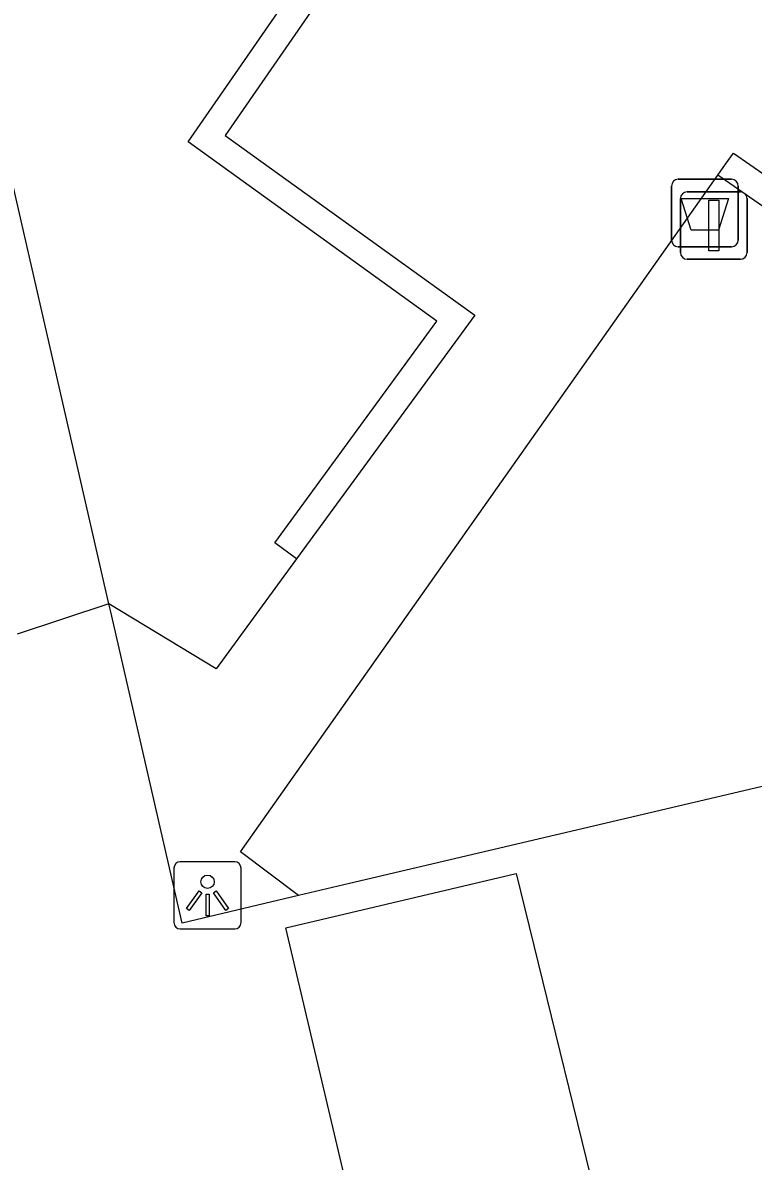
# Model space of a CAD drawing. Extents: x 158038 to 159242, y 380133 to 381214.
# Drawn here: x 158424.89 to 158435.73, y 381003.14 to 381020.02 of the extents above; entities that cross this region are included whole.
import ezdxf

# ---------------------------------------------------------------- set-up
doc = ezdxf.new("R2010")
doc.units = 0
for name, color, linetype in [('IMGEO_Afvalbak', 7, 'Continuous'), ('IMGEO_Haag', 7, 'Continuous'), ('IMGEO_Lichtpunt', 7, 'Continuous'), ('IMGEO_Rijbaan_lokaal_open', 7, 'Continuous'), ('IMGEO_Verkeersbordpaal', 7, 'Continuous'), ('IMGEO_Voetpad_open', 7, 'Continuous')]:
    doc.layers.add(name, color=color, linetype=linetype)

msp = doc.modelspace()

# ---------------------------------------------------------------- linework, layer by layer
at = {"layer": 'IMGEO_Afvalbak'}
for p, q in [((158434.615, 381017.7), (158435.405, 381017.7)), ((158435.405, 381017.7), (158434.615, 381017.7)), ((158434.515, 381016.8), (158434.515, 381017.6)), ((158434.515, 381017.6), (158434.515, 381016.8)), ((158435.505, 381017.6), (158435.505, 381016.8)), ((158435.505, 381016.8), (158435.505, 381017.6)), ((158435.405, 381016.7), (158434.615, 381016.7)), ((158434.615, 381016.7), (158435.405, 381016.7))]:
    msp.add_line(p, q, dxfattribs=at)
msp.add_lwpolyline([(158434.658, 381017.414), (158435.362, 381017.414), (158435.213, 381016.944), (158434.807, 381016.944), (158434.658, 381017.414)], dxfattribs=at)
for centre, start, end in [((158434.615, 381017.6), 90, 180), ((158434.615, 381017.6), 90, 180), ((158435.405, 381017.6), 0, 90), ((158435.405, 381017.6), 360, 90), ((158434.615, 381016.8), 180, 270), ((158434.615, 381016.8), 180, 270), ((158435.405, 381016.8), 270, 0), ((158435.405, 381016.8), 270, 0)]:
    msp.add_arc(centre, 0.1, start, end, dxfattribs=at)
at = {"layer": 'IMGEO_Haag'}
for points in [[(158428.952, 381012.07), (158428.629, 381012.306), (158431.036, 381015.595), (158427.343, 381018.254), (158430.909, 381023.41), (158428.167, 381025.381), (158428.4, 381025.706)], [(158438.341, 381016.07), (158438.113, 381015.741), (158435.201, 381017.761)]]:
    msp.add_lwpolyline(points, dxfattribs=at)
at = {"layer": 'IMGEO_Lichtpunt'}
for p, q in [((158427.134, 381007.483), (158427.134, 381006.676)), ((158427.134, 381007.483), (158427.134, 381006.676)), ((158428.036, 381007.578), (158427.228, 381007.578)), ((158428.036, 381007.578), (158427.228, 381007.578)), ((158428.13, 381006.676), (158428.13, 381007.483)), ((158428.13, 381006.676), (158428.13, 381007.483)), ((158427.228, 381006.582), (158428.036, 381006.582)), ((158427.228, 381006.582), (158428.036, 381006.582))]:
    msp.add_line(p, q, dxfattribs=at)
for points in [[(158427.508, 381007.147), (158427.547, 381007.119), (158427.359, 381006.857), (158427.321, 381006.884), (158427.508, 381007.147)], [(158427.72, 381007.119), (158427.758, 381007.146), (158427.945, 381006.884), (158427.906, 381006.856), (158427.72, 381007.119)], [(158427.61, 381007.099), (158427.657, 381007.099), (158427.657, 381006.777), (158427.61, 381006.777), (158427.61, 381007.099)]]:
    msp.add_lwpolyline(points, dxfattribs=at)
msp.add_circle((158427.633, 381007.281), 0.0994, dxfattribs=at)
for centre, start, end in [((158427.228, 381007.483), 90, 180), ((158427.228, 381007.483), 90, 180), ((158428.036, 381007.483), 0, 90), ((158428.036, 381007.483), 0, 90), ((158427.228, 381006.676), 180, 270), ((158427.228, 381006.676), 180, 270), ((158428.036, 381006.676), 270, 0), ((158428.036, 381006.676), 270, 360)]:
    msp.add_arc(centre, 0.0946, start, end, dxfattribs=at)
at = {"layer": 'IMGEO_Rijbaan_lokaal_open'}
msp.add_lwpolyline([(158430.171, 381000.749), (158428.792, 381006.597), (158432.212, 381007.406), (158433.641, 381001.578)], dxfattribs=at)
at = {"layer": 'IMGEO_Verkeersbordpaal'}
for p, q in [((158434.746, 381017.514), (158435.536, 381017.514)), ((158435.536, 381017.514), (158434.746, 381017.514)), ((158434.646, 381016.614), (158434.646, 381017.414)), ((158434.646, 381017.414), (158434.646, 381016.614)), ((158435.636, 381017.414), (158435.636, 381016.614)), ((158435.636, 381016.614), (158435.636, 381017.414)), ((158435.536, 381016.514), (158434.746, 381016.514)), ((158434.746, 381016.514), (158435.536, 381016.514))]:
    msp.add_line(p, q, dxfattribs=at)
msp.add_lwpolyline([(158435.066, 381017.389), (158435.216, 381017.389), (158435.216, 381016.639), (158435.066, 381016.639), (158435.066, 381017.389)], dxfattribs=at)
for centre, start, end in [((158434.746, 381017.414), 90, 180), ((158434.746, 381017.414), 90, 180), ((158435.536, 381017.414), 0, 90), ((158435.536, 381017.414), 360, 90), ((158434.746, 381016.614), 180, 270), ((158434.746, 381016.614), 180, 270), ((158435.536, 381016.614), 270, 0), ((158435.536, 381016.614), 270, 0)]:
    msp.add_arc(centre, 0.1, start, end, dxfattribs=at)
at = {"layer": 'IMGEO_Voetpad_open'}
for points in [[(158426.169, 381011.402), (158422.911, 381025.622), (158427.113, 381026.631)], [(158428.4, 381025.706), (158431.461, 381023.506), (158427.895, 381018.349), (158431.597, 381015.684), (158428.952, 381012.07)], [(158435.201, 381017.761), (158435.317, 381017.925), (158435.432, 381018.088), (158438.341, 381016.07)], [(158428.983, 381007.076), (158428.12, 381007.726), (158435.201, 381017.761)], [(158428.952, 381012.07), (158427.759, 381010.441), (158426.169, 381011.402)], [(158426.169, 381011.402), (158424.808, 381010.955)], [(158428.983, 381007.076), (158427.254, 381006.669), (158426.196, 381011.283), (158426.169, 381011.402)], [(158444.087, 381010.626), (158429.737, 381007.253), (158428.983, 381007.076)]]:
    msp.add_lwpolyline(points, dxfattribs=at)

doc.saveas('drawing.dxf')
